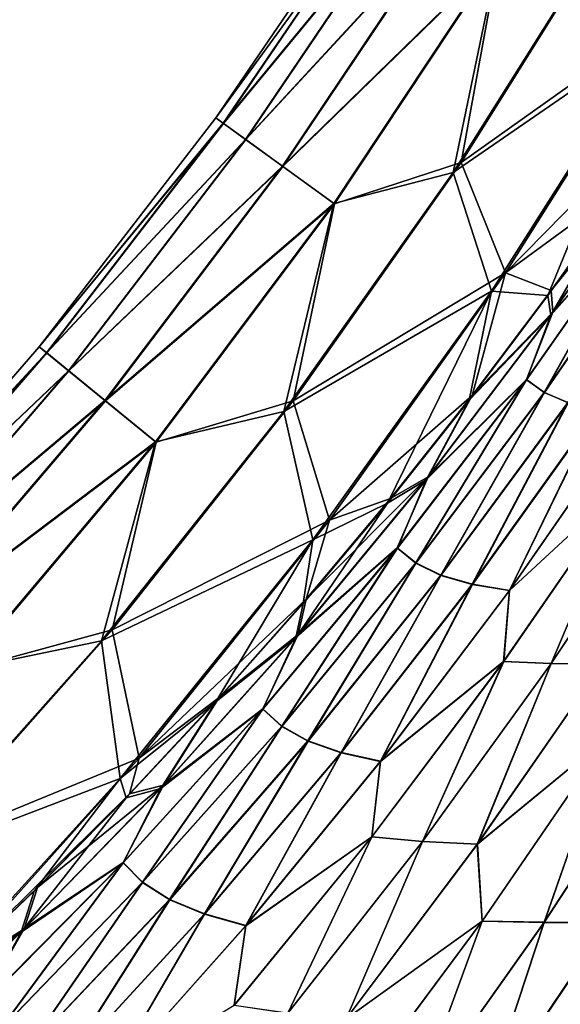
# Model space of a CAD drawing. Header units: metres. Extents: x -2 to 102, y -85 to 102.
# Tile 287 of 343: x 91 to 92.55, y 28.32 to 31.14. Entities that reach past the tile are written whole.
import ezdxf

# ---------------------------------------------------------------- set-up
doc = ezdxf.new("R2010")
doc.units = ezdxf.units.M
doc.layers.add('solid_21064300', color=7, linetype='CONTINUOUS')

msp = doc.modelspace()

# ---------------------------------------------------------------- linework, layer by layer
at = {"layer": 'solid_21064300'}
for points in [[(91.56321, 30.860607, 0.008168), (92.030411, 31.545723, 0.008159), (92.051735, 31.532087, -1.372482)], [(92.052246, 31.531761, 1.388782), (92.030411, 31.545723, 0.008159), (91.56321, 30.860607, 0.008168)], [(91.56321, 30.860607, 0.008168), (92.051735, 31.532087, -1.372482), (91.584312, 30.845329, -1.373882)], [(91.584816, 30.844963, 1.390196), (92.052246, 31.531761, 1.388782), (91.56321, 30.860607, 0.008168)], [(91.584312, 30.845329, -1.373882), (92.051735, 31.532087, -1.372482), (92.116196, 31.490961, -2.750141)], [(92.11721, 31.490311, 2.766389), (92.052246, 31.531761, 1.388782), (91.584816, 30.844963, 1.390196)], [(91.584312, 30.845329, -1.373882), (92.116196, 31.490961, -2.750141), (91.648071, 30.799257, -2.752643)], [(91.649078, 30.798529, 2.768902), (92.11721, 31.490311, 2.766389), (91.584816, 30.844963, 1.390196)], [(91.648071, 30.799257, -2.752643), (92.116196, 31.490961, -2.750141), (92.223465, 31.422504, -4.122117)], [(92.224991, 31.421534, 4.138282), (92.11721, 31.490311, 2.766389), (91.649078, 30.798529, 2.768902)], [(92.266991, 30.733053, 6.856649), (92.709839, 31.4415, 6.854973), (92.375092, 31.325672, 5.502025)], [(92.858284, 31.152857, 8.196674), (92.709839, 31.4415, 6.854973), (92.266991, 30.733053, 6.856649)], [(91.648071, 30.799257, -2.752643), (92.223465, 31.422504, -4.122117), (91.754135, 30.722605, -4.125188)], [(91.755646, 30.721518, 4.141356), (92.224991, 31.421534, 4.138282), (91.649078, 30.798529, 2.768902)], [(91.754135, 30.722605, -4.125188), (92.223465, 31.422504, -4.122117), (92.37307, 31.326958, -5.485969)], [(92.375092, 31.325672, 5.502025), (92.224991, 31.421534, 4.138282), (91.755646, 30.721518, 4.141356)], [(92.37307, 31.326958, -5.485969), (92.690758, 31.414913, -6.839103), (92.244377, 30.70455, -6.840821)], [(92.824745, 31.103359, -8.180881), (92.244377, 30.70455, -6.840821), (92.690758, 31.414913, -6.839103)], [(91.754135, 30.722605, -4.125188), (92.37307, 31.326958, -5.485969), (91.901962, 30.615686, -5.488893)], [(91.903961, 30.614248, 5.504942), (92.375092, 31.325672, 5.502025), (91.755646, 30.721518, 4.141356)], [(91.901962, 30.615686, -5.488893), (92.37307, 31.326958, -5.485969), (92.244377, 30.70455, -6.840821)], [(92.266991, 30.733053, 6.856649), (92.375092, 31.325672, 5.502025), (91.903961, 30.614248, 5.504942)], [(92.394279, 30.416824, 8.196515), (92.858284, 31.152857, 8.196674), (92.266991, 30.733053, 6.856649)], [(92.952538, 30.98386, 8.910011), (92.858284, 31.152857, 8.196674), (92.394279, 30.416824, 8.196515)], [(92.354164, 30.363735, -8.180787), (92.244377, 30.70455, -6.840821), (92.824745, 31.103359, -8.180881)], [(92.516136, 30.351402, -8.774048), (92.354164, 30.363735, -8.180787), (92.824745, 31.103359, -8.180881)], [(92.734222, 30.65756, -8.843858), (92.516136, 30.351402, -8.774048), (92.824745, 31.103359, -8.180881)], [(92.74308, 30.672066, 8.843007), (92.952538, 30.98386, 8.910011), (92.394279, 30.416824, 8.196515)], [(91.056816, 30.20393, 0.008177), (91.56321, 30.860607, 0.008168), (91.584312, 30.845329, -1.373882)], [(91.584816, 30.844963, 1.390196), (91.56321, 30.860607, 0.008168), (91.056816, 30.20393, 0.008177)], [(91.056816, 30.20393, 0.008177), (91.584312, 30.845329, -1.373882), (91.077599, 30.186968, -1.375402)], [(91.078094, 30.186562, 1.391734), (91.584816, 30.844963, 1.390196), (91.056816, 30.20393, 0.008177)], [(91.077599, 30.186968, -1.375402), (91.584312, 30.845329, -1.373882), (91.648071, 30.799257, -2.752643)], [(91.649078, 30.798529, 2.768902), (91.584816, 30.844963, 1.390196), (91.078094, 30.186562, 1.391734)], [(91.077599, 30.186968, -1.375402), (91.648071, 30.799257, -2.752643), (91.140381, 30.135818, -2.755386)], [(91.141373, 30.13501, 2.771656), (91.649078, 30.798529, 2.768902), (91.078094, 30.186562, 1.391734)], [(91.140381, 30.135818, -2.755386), (91.648071, 30.799257, -2.752643), (91.754135, 30.722605, -4.125188)], [(91.755646, 30.721518, 4.141356), (91.649078, 30.798529, 2.768902), (91.141373, 30.13501, 2.771656)], [(92.52462, 30.295065, -8.910055), (92.734222, 30.65756, -8.843858), (92.866302, 30.786963, -9.006243)], [(92.52462, 30.295065, -8.910055), (92.866302, 30.786963, -9.006243), (92.807594, 30.61204, -9.11939)], [(92.870705, 30.79501, 9.004434), (92.74308, 30.672066, 8.843007), (92.525169, 30.365482, 8.773058)], [(92.870705, 30.79501, 9.004434), (92.525169, 30.365482, 8.773058), (92.529694, 30.303526, 8.90816)], [(92.807175, 30.61269, 9.116367), (92.870705, 30.79501, 9.004434), (92.529694, 30.303526, 8.90816)], [(91.140381, 30.135818, -2.755386), (91.754135, 30.722605, -4.125188), (91.244789, 30.050756, -4.128613)], [(91.244789, 30.050756, -4.128613), (91.754135, 30.722605, -4.125188), (91.901962, 30.615686, -5.488893)], [(91.785156, 30.049307, 6.858804), (92.266991, 30.733053, 6.856649), (91.903961, 30.614248, 5.504942)], [(92.394279, 30.416824, 8.196515), (92.266991, 30.733053, 6.856649), (91.785156, 30.049307, 6.858804)], [(91.246269, 30.049551, 4.144785), (91.755646, 30.721518, 4.141356), (91.141373, 30.13501, 2.771656)], [(91.903961, 30.614248, 5.504942), (91.755646, 30.721518, 4.141356), (91.246269, 30.049551, 4.144785)], [(91.901962, 30.615686, -5.488893), (92.244377, 30.70455, -6.840821), (91.758728, 30.019203, -6.843026)], [(92.354164, 30.363735, -8.180787), (91.758728, 30.019203, -6.843026), (92.244377, 30.70455, -6.840821)], [(92.525169, 30.365482, 8.773058), (92.74308, 30.672066, 8.843007), (92.394279, 30.416824, 8.196515)], [(92.52462, 30.295065, -8.910055), (92.516136, 30.351402, -8.774048), (92.734222, 30.65756, -8.843858)], [(91.244789, 30.050756, -4.128613), (91.901962, 30.615686, -5.488893), (91.390205, 29.932186, -5.492274)], [(91.392166, 29.93059, 5.508318), (91.903961, 30.614248, 5.504942), (91.246269, 30.049551, 4.144785)], [(91.390205, 29.932186, -5.492274), (91.901962, 30.615686, -5.488893), (91.758728, 30.019203, -6.843026)], [(91.785156, 30.049307, 6.858804), (91.903961, 30.614248, 5.504942), (91.392166, 29.93059, 5.508318)], [(92.454124, 30.110355, 9.027822), (92.807175, 30.61269, 9.116367), (92.529694, 30.303526, 8.90816)], [(92.505386, 30.073536, 9.176524), (92.807175, 30.61269, 9.116367), (92.454124, 30.110355, 9.027822)], [(92.454514, 30.109564, -9.031104), (92.807594, 30.61204, -9.11939), (92.505737, 30.072861, -9.179554)], [(92.52462, 30.295065, -8.910055), (92.807594, 30.61204, -9.11939), (92.454514, 30.109564, -9.031104)], [(92.505386, 30.073536, 9.176524), (92.856163, 30.581802, 9.253612), (92.807175, 30.61269, 9.116367)], [(92.807594, 30.61204, -9.11939), (92.856537, 30.581259, -9.256401), (92.505737, 30.072861, -9.179554)], [(92.573463, 30.044525, 9.32183), (92.856163, 30.581802, 9.253612), (92.505386, 30.073536, 9.176524)], [(92.505737, 30.072861, -9.179554), (92.856537, 30.581259, -9.256401), (92.573769, 30.043997, -9.324611)], [(91.888931, 29.706697, 8.196932), (92.394279, 30.416824, 8.196515), (91.785156, 30.049307, 6.858804)], [(92.298965, 30.064434, 8.700223), (92.394279, 30.416824, 8.196515), (91.888931, 29.706697, 8.196932)], [(92.298965, 30.064434, 8.700223), (92.525169, 30.365482, 8.773058), (92.394279, 30.416824, 8.196515)], [(91.841721, 29.6506, -8.181289), (91.758728, 30.019203, -6.843026), (92.354164, 30.363735, -8.180787)], [(92.055489, 29.756168, -8.625977), (91.841721, 29.6506, -8.181289), (92.354164, 30.363735, -8.180787)], [(92.289795, 30.0508, -8.701355), (92.055489, 29.756168, -8.625977), (92.354164, 30.363735, -8.180787)], [(92.516136, 30.351402, -8.774048), (92.289795, 30.0508, -8.701355), (92.354164, 30.363735, -8.180787)], [(92.529694, 30.303526, 8.90816), (92.525169, 30.365482, 8.773058), (92.298965, 30.064434, 8.700223)], [(92.52462, 30.295065, -8.910055), (92.289795, 30.0508, -8.701355), (92.516136, 30.351402, -8.774048)], [(92.529694, 30.303526, 8.90816), (92.298965, 30.064434, 8.700223), (92.172272, 29.831385, 8.806639)], [(92.454124, 30.110355, 9.027822), (92.529694, 30.303526, 8.90816), (92.172272, 29.831385, 8.806639)], [(92.166496, 29.822565, -8.808599), (92.289795, 30.0508, -8.701355), (92.52462, 30.295065, -8.910055)], [(92.166496, 29.822565, -8.808599), (92.52462, 30.295065, -8.910055), (92.454514, 30.109564, -9.031104)], [(90.512955, 29.577932, 0.008187), (91.056816, 30.20393, 0.008177), (91.077599, 30.186968, -1.375402)], [(91.078094, 30.186562, 1.391734), (91.056816, 30.20393, 0.008177), (90.512955, 29.577932, 0.008187)], [(90.512955, 29.577932, 0.008187), (91.077599, 30.186968, -1.375402), (90.53331, 29.559248, -1.377044)], [(90.533798, 29.5588, 1.393394), (91.078094, 30.186562, 1.391734), (90.512955, 29.577932, 0.008187)], [(90.53331, 29.559248, -1.377044), (91.077599, 30.186968, -1.375402), (91.140381, 30.135818, -2.755386)], [(91.141373, 30.13501, 2.771656), (91.078094, 30.186562, 1.391734), (90.533798, 29.5588, 1.393394)], [(90.53331, 29.559248, -1.377044), (91.140381, 30.135818, -2.755386), (90.59481, 29.502907, -2.758376)], [(90.595787, 29.502018, 2.774659), (91.141373, 30.13501, 2.771656), (90.533798, 29.5588, 1.393394)], [(90.59481, 29.502907, -2.758376), (91.140381, 30.135818, -2.755386), (91.244789, 30.050756, -4.128613)], [(91.246269, 30.049551, 4.144785), (91.141373, 30.13501, 2.771656), (90.595787, 29.502018, 2.774659)], [(92.083946, 29.628107, 8.934324), (92.454124, 30.110355, 9.027822), (92.172272, 29.831385, 8.806639)], [(92.137161, 29.584942, 9.094889), (92.454124, 30.110355, 9.027822), (92.083946, 29.628107, 8.934324)], [(92.084297, 29.627171, -8.937858), (92.454514, 30.109564, -9.031104), (92.137474, 29.584133, -9.098151)], [(92.166496, 29.822565, -8.808599), (92.454514, 30.109564, -9.031104), (92.084297, 29.627171, -8.937858)], [(92.137161, 29.584942, 9.094889), (92.505386, 30.073536, 9.176524), (92.454124, 30.110355, 9.027822)], [(92.454514, 30.109564, -9.031104), (92.505737, 30.072861, -9.179554), (92.137474, 29.584133, -9.098151)], [(92.208786, 29.549416, 9.251864), (92.505386, 30.073536, 9.176524), (92.137161, 29.584942, 9.094889)], [(92.208786, 29.549416, 9.251864), (92.573463, 30.044525, 9.32183), (92.505386, 30.073536, 9.176524)], [(90.59481, 29.502907, -2.758376), (91.244789, 30.050756, -4.128613), (90.697044, 29.409254, -4.132415)], [(90.698494, 29.407927, 4.148593), (91.246269, 30.049551, 4.144785), (90.595787, 29.502018, 2.774659)], [(90.697044, 29.409254, -4.132415), (91.244789, 30.050756, -4.128613), (91.390205, 29.932186, -5.492274)], [(91.392166, 29.93059, 5.508318), (91.246269, 30.049551, 4.144785), (90.698494, 29.407927, 4.148593)], [(91.265587, 29.392406, 6.86152), (91.785156, 30.049307, 6.858804), (91.392166, 29.93059, 5.508318)], [(91.888931, 29.706697, 8.196932), (91.785156, 30.049307, 6.858804), (91.265587, 29.392406, 6.86152)], [(92.064781, 29.769344, 8.624705), (92.298965, 30.064434, 8.700223), (91.888931, 29.706697, 8.196932)], [(92.166496, 29.822565, -8.808599), (92.055489, 29.756168, -8.625977), (92.289795, 30.0508, -8.701355)], [(92.172272, 29.831385, 8.806639), (92.298965, 30.064434, 8.700223), (92.064781, 29.769344, 8.624705)], [(92.137474, 29.584133, -9.098151), (92.505737, 30.072861, -9.179554), (92.209068, 29.548765, -9.254861)], [(92.505737, 30.072861, -9.179554), (92.573769, 30.043997, -9.324611), (92.209068, 29.548765, -9.254861)], [(91.390205, 29.932186, -5.492274), (91.758728, 30.019203, -6.843026), (91.235092, 29.36104, -6.845799)], [(91.841721, 29.6506, -8.181289), (91.235092, 29.36104, -6.845799), (91.758728, 30.019203, -6.843026)], [(92.29911, 29.523487, 9.403982), (92.573463, 30.044525, 9.32183), (92.208786, 29.549416, 9.251864)], [(92.209068, 29.548765, -9.254861), (92.573769, 30.043997, -9.324611), (92.299355, 29.523012, -9.406714)], [(92.29911, 29.523487, 9.403982), (92.658546, 30.025137, 9.462572), (92.573463, 30.044525, 9.32183)], [(92.405472, 29.505499, 9.549589), (92.658546, 30.025137, 9.462572), (92.29911, 29.523487, 9.403982)], [(92.573769, 30.043997, -9.324611), (92.658806, 30.024773, -9.465106), (92.299355, 29.523012, -9.406714)], [(92.299355, 29.523012, -9.406714), (92.658806, 30.024773, -9.465106), (92.40567, 29.505211, -9.552061)], [(92.405472, 29.505499, 9.549589), (92.758217, 30.013668, 9.59725), (92.658546, 30.025137, 9.462572)], [(92.658806, 30.024773, -9.465106), (92.75843, 30.013475, -9.599543), (92.40567, 29.505211, -9.552061)], [(92.749344, 29.823154, 9.711722), (92.758217, 30.013668, 9.59725), (92.405472, 29.505499, 9.549589)], [(92.40567, 29.505211, -9.552061), (92.75843, 30.013475, -9.599543), (92.749481, 29.823112, -9.713835)], [(90.697044, 29.409254, -4.132415), (91.390205, 29.932186, -5.492274), (90.839355, 29.278782, -5.496163)], [(90.839355, 29.278782, -5.496163), (91.390205, 29.932186, -5.492274), (91.235092, 29.36104, -6.845799)], [(90.841278, 29.277025, 5.512203), (91.392166, 29.93059, 5.508318), (90.698494, 29.407927, 4.148593)], [(91.265587, 29.392406, 6.86152), (91.392166, 29.93059, 5.508318), (90.841278, 29.277025, 5.512203)], [(91.793106, 29.369892, -8.702268), (92.055489, 29.756168, -8.625977), (92.166496, 29.822565, -8.808599)], [(91.793106, 29.369892, -8.702268), (92.166496, 29.822565, -8.808599), (92.084297, 29.627171, -8.937858)], [(92.172272, 29.831385, 8.806639), (91.8228, 29.480507, 8.546556), (91.799614, 29.379023, 8.70025)], [(92.083946, 29.628107, 8.934324), (92.172272, 29.831385, 8.806639), (91.799614, 29.379023, 8.70025)], [(92.172272, 29.831385, 8.806639), (92.064781, 29.769344, 8.624705), (91.8228, 29.480507, 8.546556)], [(92.38903, 29.30197, 9.672386), (92.749344, 29.823154, 9.711722), (92.405472, 29.505499, 9.549589)], [(92.525597, 29.295799, 9.80535), (92.749344, 29.823154, 9.711722), (92.38903, 29.30197, 9.672386)], [(92.38916, 29.30184, -9.674664), (92.749481, 29.823112, -9.713835), (92.52565, 29.29587, -9.807373)], [(92.40567, 29.505211, -9.552061), (92.749481, 29.823112, -9.713835), (92.38916, 29.30184, -9.674664)], [(92.525597, 29.295799, 9.80535), (92.876564, 29.823736, 9.83458), (92.749344, 29.823154, 9.711722)], [(92.673035, 29.295536, 9.928661), (92.876564, 29.823736, 9.83458), (92.525597, 29.295799, 9.80535)], [(92.52565, 29.29587, -9.807373), (92.876625, 29.823877, -9.836455), (92.672348, 29.295458, -9.930092)], [(92.749481, 29.823112, -9.713835), (92.876625, 29.823877, -9.836455), (92.52565, 29.29587, -9.807373)], [(91.8228, 29.480507, 8.546556), (92.064781, 29.769344, 8.624705), (91.888931, 29.706697, 8.196932)], [(91.793106, 29.369892, -8.702268), (91.8134, 29.467794, -8.54796), (92.055489, 29.756168, -8.625977)], [(92.055489, 29.756168, -8.625977), (91.8134, 29.467794, -8.54796), (91.841721, 29.6506, -8.181289)], [(91.343529, 29.024794, 8.198065), (91.888931, 29.706697, 8.196932), (91.265587, 29.392406, 6.86152)], [(91.8228, 29.480507, 8.546556), (91.888931, 29.706697, 8.196932), (91.343529, 29.024794, 8.198065)], [(91.288727, 28.966324, -8.182528), (91.235092, 29.36104, -6.845799), (91.841721, 29.6506, -8.181289)], [(91.563629, 29.185856, -8.467252), (91.288727, 28.966324, -8.182528), (91.841721, 29.6506, -8.181289)], [(91.8134, 29.467794, -8.54796), (91.563629, 29.185856, -8.467252), (91.841721, 29.6506, -8.181289)], [(91.697845, 29.16642, 8.836225), (92.083946, 29.628107, 8.934324), (91.799614, 29.379023, 8.70025)], [(91.75264, 29.116539, 9.009017), (92.083946, 29.628107, 8.934324), (91.697845, 29.16642, 8.836225)], [(91.698151, 29.165339, -8.839997), (92.084297, 29.627171, -8.937858), (91.752907, 29.115589, -9.012504)], [(91.793106, 29.369892, -8.702268), (92.084297, 29.627171, -8.937858), (91.698151, 29.165339, -8.839997)], [(91.75264, 29.116539, 9.009017), (92.137161, 29.584942, 9.094889), (92.083946, 29.628107, 8.934324)], [(92.084297, 29.627171, -8.937858), (92.137474, 29.584133, -9.098151), (91.752907, 29.115589, -9.012504)], [(91.827469, 29.073996, 9.178026), (92.137161, 29.584942, 9.094889), (91.75264, 29.116539, 9.009017)], [(91.752907, 29.115589, -9.012504), (92.137474, 29.584133, -9.098151), (91.827713, 29.073208, -9.181232)], [(91.827469, 29.073996, 9.178026), (92.208786, 29.549416, 9.251864), (92.137161, 29.584942, 9.094889)], [(92.137474, 29.584133, -9.098151), (92.209068, 29.548765, -9.254861), (91.827713, 29.073208, -9.181232)], [(91.922722, 29.040888, 9.341878), (92.208786, 29.549416, 9.251864), (91.827469, 29.073996, 9.178026)], [(91.827713, 29.073208, -9.181232), (92.209068, 29.548765, -9.254861), (91.922943, 29.040287, -9.344806)], [(91.922722, 29.040888, 9.341878), (92.29911, 29.523487, 9.403982), (92.208786, 29.549416, 9.251864)], [(92.209068, 29.548765, -9.254861), (92.299355, 29.523012, -9.406714), (91.922943, 29.040287, -9.344806)], [(92.035522, 29.015631, 9.498765), (92.29911, 29.523487, 9.403982), (91.922722, 29.040888, 9.341878)], [(91.922943, 29.040287, -9.344806), (92.299355, 29.523012, -9.406714), (92.035698, 29.01523, -9.501416)], [(92.035522, 29.015631, 9.498765), (92.405472, 29.505499, 9.549589), (92.29911, 29.523487, 9.403982)], [(92.299355, 29.523012, -9.406714), (92.40567, 29.505211, -9.552061), (92.035698, 29.01523, -9.501416)], [(91.573105, 29.198099, 8.465718), (91.8228, 29.480507, 8.546556), (91.343529, 29.024794, 8.198065)], [(91.799614, 29.379023, 8.70025), (91.8228, 29.480507, 8.546556), (91.573105, 29.198099, 8.465718)], [(92.38903, 29.30197, 9.672386), (92.405472, 29.505499, 9.549589), (92.035522, 29.015631, 9.498765)], [(92.035698, 29.01523, -9.501416), (92.40567, 29.505211, -9.552061), (92.38916, 29.30184, -9.674664)], [(91.793106, 29.369892, -8.702268), (91.563629, 29.185856, -8.467252), (91.8134, 29.467794, -8.54796)], [(90.709671, 28.764442, 6.864877), (91.265587, 29.392406, 6.86152), (90.841278, 29.277025, 5.512203)], [(91.343529, 29.024794, 8.198065), (91.265587, 29.392406, 6.86152), (90.709671, 28.764442, 6.864877)], [(91.405586, 28.937407, -8.591346), (91.563629, 29.185856, -8.467252), (91.793106, 29.369892, -8.702268)], [(91.405586, 28.937407, -8.591346), (91.793106, 29.369892, -8.702268), (91.698151, 29.165339, -8.839997)], [(91.799614, 29.379023, 8.70025), (91.573105, 29.198099, 8.465718), (91.412849, 28.946785, 8.589316)], [(91.697845, 29.16642, 8.836225), (91.799614, 29.379023, 8.70025), (91.412849, 28.946785, 8.589316)], [(90.839355, 29.278782, -5.496163), (91.235092, 29.36104, -6.845799), (90.674881, 28.732178, -6.849222)], [(91.288727, 28.966324, -8.182528), (90.674881, 28.732178, -6.849222), (91.235092, 29.36104, -6.845799)], [(92.01075, 28.799393, 9.630143), (92.38903, 29.30197, 9.672386), (92.035522, 29.015631, 9.498765)], [(92.156456, 28.785509, 9.773547), (92.38903, 29.30197, 9.672386), (92.01075, 28.799393, 9.630143)], [(92.010872, 28.799156, -9.632585), (92.38916, 29.30184, -9.674664), (92.156502, 28.785488, -9.775718)], [(92.035698, 29.01523, -9.501416), (92.38916, 29.30184, -9.674664), (92.010872, 28.799156, -9.632585)], [(92.156456, 28.785509, 9.773547), (92.525597, 29.295799, 9.80535), (92.38903, 29.30197, 9.672386)], [(92.314117, 28.777655, 9.906567), (92.525597, 29.295799, 9.80535), (92.156456, 28.785509, 9.773547)], [(92.38916, 29.30184, -9.674664), (92.52565, 29.29587, -9.807373), (92.156502, 28.785488, -9.775718)], [(92.156502, 28.785488, -9.775718), (92.52565, 29.29587, -9.807373), (92.313347, 28.777525, -9.908077)], [(92.52565, 29.29587, -9.807373), (92.672348, 29.295458, -9.930092), (92.313347, 28.777525, -9.908077)], [(92.313347, 28.777525, -9.908077), (92.672348, 29.295458, -9.930092), (92.692314, 29.089939, -10.037703)], [(92.314117, 28.777655, 9.906567), (92.673035, 29.295536, 9.928661), (92.525597, 29.295799, 9.80535)], [(92.692474, 29.089508, 10.036119), (92.673035, 29.295536, 9.928661), (92.314117, 28.777655, 9.906567)], [(91.315948, 28.922415, 8.382327), (91.573105, 29.198099, 8.465718), (91.343529, 29.024794, 8.198065)], [(91.412849, 28.946785, 8.589316), (91.573105, 29.198099, 8.465718), (91.315948, 28.922415, 8.382327)], [(91.563629, 29.185856, -8.467252), (91.306412, 28.910652, -8.383984), (91.288727, 28.966324, -8.182528)], [(91.405586, 28.937407, -8.591346), (91.306412, 28.910652, -8.383984), (91.563629, 29.185856, -8.467252)], [(91.29702, 28.725683, 8.733816), (91.697845, 29.16642, 8.836225), (91.412849, 28.946785, 8.589316)], [(91.352974, 28.668762, 8.919168), (91.697845, 29.16642, 8.836225), (91.29702, 28.725683, 8.733816)], [(91.297264, 28.724468, -8.737793), (91.698151, 29.165339, -8.839997), (91.353188, 28.667683, -8.922848)], [(91.405586, 28.937407, -8.591346), (91.698151, 29.165339, -8.839997), (91.297264, 28.724468, -8.737793)], [(91.352974, 28.668762, 8.919168), (91.75264, 29.116539, 9.009017), (91.697845, 29.16642, 8.836225)], [(91.698151, 29.165339, -8.839997), (91.752907, 29.115589, -9.012504), (91.353188, 28.667683, -8.922848)], [(91.430611, 28.61874, 9.100543), (91.75264, 29.116539, 9.009017), (91.352974, 28.668762, 8.919168)], [(91.353188, 28.667683, -8.922848), (91.752907, 29.115589, -9.012504), (91.430817, 28.61783, -9.10393)], [(91.430611, 28.61874, 9.100543), (91.827469, 29.073996, 9.178026), (91.75264, 29.116539, 9.009017)], [(91.752907, 29.115589, -9.012504), (91.827713, 29.073208, -9.181232), (91.430817, 28.61783, -9.10393)], [(92.313347, 28.777525, -9.908077), (92.692314, 29.089939, -10.037703), (92.327652, 28.557487, -10.023412)], [(92.327805, 28.557121, 10.021713), (92.692474, 29.089508, 10.036119), (92.314117, 28.777655, 9.906567)], [(92.327652, 28.557487, -10.023412), (92.692314, 29.089939, -10.037703), (92.505318, 28.553774, -10.136467)], [(92.505608, 28.553205, 10.135015), (92.692474, 29.089508, 10.036119), (92.327805, 28.557121, 10.021713)], [(92.505318, 28.553774, -10.136467), (92.858124, 29.094049, -10.142436), (92.688263, 28.552526, -10.237259)], [(92.692314, 29.089939, -10.037703), (92.858124, 29.094049, -10.142436), (92.505318, 28.553774, -10.136467)], [(92.505608, 28.553205, 10.135015), (92.858414, 29.093435, 10.141086), (92.692474, 29.089508, 10.036119)], [(92.688713, 28.551775, 10.236043), (92.858414, 29.093435, 10.141086), (92.505608, 28.553205, 10.135015)], [(91.530434, 28.57786, 9.27646), (91.827469, 29.073996, 9.178026), (91.430611, 28.61874, 9.100543)], [(91.430817, 28.61783, -9.10393), (91.827713, 29.073208, -9.181232), (91.530617, 28.577143, -9.279554)], [(91.530434, 28.57786, 9.27646), (91.922722, 29.040888, 9.341878), (91.827469, 29.073996, 9.178026)], [(91.827713, 29.073208, -9.181232), (91.922943, 29.040287, -9.344806), (91.530617, 28.577143, -9.279554)], [(91.649323, 28.544622, 9.444949), (91.922722, 29.040888, 9.341878), (91.530434, 28.57786, 9.27646)], [(91.530617, 28.577143, -9.279554), (91.922943, 29.040287, -9.344806), (91.649475, 28.544113, -9.447756)], [(91.649323, 28.544622, 9.444949), (92.035522, 29.015631, 9.498765), (91.922722, 29.040888, 9.341878)], [(91.922943, 29.040287, -9.344806), (92.035698, 29.01523, -9.501416), (91.649475, 28.544113, -9.447756)], [(90.760086, 28.373516, 8.201461), (91.343529, 29.024794, 8.198065), (90.709671, 28.764442, 6.864877)], [(91.315948, 28.922415, 8.382327), (91.343529, 29.024794, 8.198065), (90.760086, 28.373516, 8.201461)], [(92.01075, 28.799393, 9.630143), (92.035522, 29.015631, 9.498765), (91.649323, 28.544622, 9.444949)], [(91.649475, 28.544113, -9.447756), (92.035698, 29.01523, -9.501416), (92.010872, 28.799156, -9.632585)], [(90.69725, 28.31337, -8.18597), (90.674881, 28.732178, -6.849222), (91.288727, 28.966324, -8.182528)], [(91.042206, 28.642653, -8.298284), (90.69725, 28.31337, -8.18597), (91.288727, 28.966324, -8.182528)], [(91.412849, 28.946785, 8.589316), (91.051758, 28.653917, 8.296514), (91.01313, 28.534933, 8.474145)], [(91.29702, 28.725683, 8.733816), (91.412849, 28.946785, 8.589316), (91.01313, 28.534933, 8.474145)], [(91.306412, 28.910652, -8.383984), (91.042206, 28.642653, -8.298284), (91.288727, 28.966324, -8.182528)], [(91.412849, 28.946785, 8.589316), (91.315948, 28.922415, 8.382327), (91.051758, 28.653917, 8.296514)], [(91.051758, 28.653917, 8.296514), (91.315948, 28.922415, 8.382327), (90.760086, 28.373516, 8.201461)], [(91.005096, 28.525358, -8.476199), (91.306412, 28.910652, -8.383984), (91.405586, 28.937407, -8.591346)], [(91.005096, 28.525358, -8.476199), (91.405586, 28.937407, -8.591346), (91.297264, 28.724468, -8.737793)], [(91.005096, 28.525358, -8.476199), (91.042206, 28.642653, -8.298284), (91.306412, 28.910652, -8.383984)], [(91.615463, 28.316029, 9.585137), (92.01075, 28.799393, 9.630143), (91.649323, 28.544622, 9.444949)], [(91.770012, 28.293503, 9.739288), (92.01075, 28.799393, 9.630143), (91.615463, 28.316029, 9.585137)], [(91.61557, 28.315691, -9.587723), (92.010872, 28.799156, -9.632585), (91.770058, 28.293392, -9.741589)], [(91.649475, 28.544113, -9.447756), (92.010872, 28.799156, -9.632585), (91.61557, 28.315691, -9.587723)], [(91.770012, 28.293503, 9.739288), (92.156456, 28.785509, 9.773547), (92.01075, 28.799393, 9.630143)], [(91.937645, 28.277052, 9.882313), (92.156456, 28.785509, 9.773547), (91.770012, 28.293503, 9.739288)], [(92.010872, 28.799156, -9.632585), (92.156502, 28.785488, -9.775718), (91.770058, 28.293392, -9.741589)], [(91.770058, 28.293392, -9.741589), (92.156502, 28.785488, -9.775718), (91.936798, 28.27688, -9.883885)], [(92.156502, 28.785488, -9.775718), (92.313347, 28.777525, -9.908077), (91.936798, 28.27688, -9.883885)], [(91.936798, 28.27688, -9.883885), (92.313347, 28.777525, -9.908077), (92.327652, 28.557487, -10.023412)], [(91.937645, 28.277052, 9.882313), (92.314117, 28.777655, 9.906567), (92.156456, 28.785509, 9.773547)], [(92.327805, 28.557121, 10.021713), (92.314117, 28.777655, 9.906567), (91.937645, 28.277052, 9.882313)], [(90.882652, 28.306181, 8.627413), (91.29702, 28.725683, 8.733816), (91.01313, 28.534933, 8.474145)], [(90.939316, 28.241941, 8.825622), (91.29702, 28.725683, 8.733816), (90.882652, 28.306181, 8.627413)], [(90.88282, 28.304811, -8.631628), (91.297264, 28.724468, -8.737793), (90.939468, 28.240705, -8.829523)], [(91.005096, 28.525358, -8.476199), (91.297264, 28.724468, -8.737793), (90.88282, 28.304811, -8.631628)], [(90.939316, 28.241941, 8.825622), (91.352974, 28.668762, 8.919168), (91.29702, 28.725683, 8.733816)], [(91.297264, 28.724468, -8.737793), (91.353188, 28.667683, -8.922848), (90.939468, 28.240705, -8.829523)], [(91.019325, 28.184032, 9.019656), (91.352974, 28.668762, 8.919168), (90.939316, 28.241941, 8.825622)], [(90.939468, 28.240705, -8.829523), (91.353188, 28.667683, -8.922848), (91.01947, 28.182968, -9.023248)], [(91.019325, 28.184032, 9.019656), (91.430611, 28.61874, 9.100543), (91.352974, 28.668762, 8.919168)], [(91.353188, 28.667683, -8.922848), (91.430817, 28.61783, -9.10393), (91.01947, 28.182968, -9.023248)], [(91.005096, 28.525358, -8.476199), (90.69725, 28.31337, -8.18597), (91.042206, 28.642653, -8.298284)], [(91.01313, 28.534933, 8.474145), (91.051758, 28.653917, 8.296514), (90.760086, 28.373516, 8.201461)], [(91.123283, 28.134827, 9.207928), (91.430611, 28.61874, 9.100543), (91.019325, 28.184032, 9.019656)], [(91.01947, 28.182968, -9.023248), (91.430817, 28.61783, -9.10393), (91.123428, 28.133961, -9.211211)], [(91.123283, 28.134827, 9.207928), (91.530434, 28.57786, 9.27646), (91.430611, 28.61874, 9.100543)], [(91.430817, 28.61783, -9.10393), (91.530617, 28.577143, -9.279554), (91.123428, 28.133961, -9.211211)], [(91.247864, 28.092945, 9.388307), (91.530434, 28.57786, 9.27646), (91.123283, 28.134827, 9.207928)], [(91.123428, 28.133961, -9.211211), (91.530617, 28.577143, -9.279554), (91.247993, 28.092297, -9.391284)], [(91.247864, 28.092945, 9.388307), (91.649323, 28.544622, 9.444949), (91.530434, 28.57786, 9.27646)], [(91.530617, 28.577143, -9.279554), (91.649475, 28.544113, -9.447756), (91.247993, 28.092297, -9.391284)], [(91.936798, 28.27688, -9.883885), (92.327652, 28.557487, -10.023412), (91.944611, 28.042425, -10.007152)], [(91.944756, 28.042128, 10.005347), (92.327805, 28.557121, 10.021713), (91.937645, 28.277052, 9.882313)], [(91.944611, 28.042425, -10.007152), (92.327652, 28.557487, -10.023412), (92.133949, 28.02976, -10.128793)], [(92.134224, 28.029243, 10.12725), (92.327805, 28.557121, 10.021713), (91.944756, 28.042128, 10.005347)], [(92.327652, 28.557487, -10.023412), (92.505318, 28.553774, -10.136467), (92.133949, 28.02976, -10.128793)], [(92.133949, 28.02976, -10.128793), (92.505318, 28.553774, -10.136467), (92.329109, 28.019773, -10.237257)], [(92.134224, 28.029243, 10.12725), (92.505608, 28.553205, 10.135015), (92.327805, 28.557121, 10.021713)], [(92.329544, 28.019054, 10.235962), (92.505608, 28.553205, 10.135015), (92.134224, 28.029243, 10.12725)], [(92.505318, 28.553774, -10.136467), (92.688263, 28.552526, -10.237259), (92.329109, 28.019773, -10.237257)], [(92.329109, 28.019773, -10.237257), (92.688263, 28.552526, -10.237259), (92.727196, 28.316965, -10.32877)], [(92.329544, 28.019054, 10.235962), (92.688713, 28.551775, 10.236043), (92.505608, 28.553205, 10.135015)], [(92.727821, 28.316051, 10.327744), (92.688713, 28.551775, 10.236043), (92.329544, 28.019054, 10.235962)], [(90.592728, 28.13393, -8.357066), (90.69725, 28.31337, -8.18597), (91.005096, 28.525358, -8.476199)], [(90.592728, 28.13393, -8.357066), (91.005096, 28.525358, -8.476199), (90.88282, 28.304811, -8.631628)], [(91.01313, 28.534933, 8.474145), (90.760086, 28.373516, 8.201461), (90.601547, 28.143652, 8.355007)], [(90.882652, 28.306181, 8.627413), (91.01313, 28.534933, 8.474145), (90.601547, 28.143652, 8.355007)], [(91.615463, 28.316029, 9.585137), (91.649323, 28.544622, 9.444949), (91.247864, 28.092945, 9.388307)], [(91.247993, 28.092297, -9.391284), (91.649475, 28.544113, -9.447756), (91.61557, 28.315691, -9.587723)]]:
    msp.add_3dface(points, dxfattribs=at)

doc.saveas('drawing.dxf')
